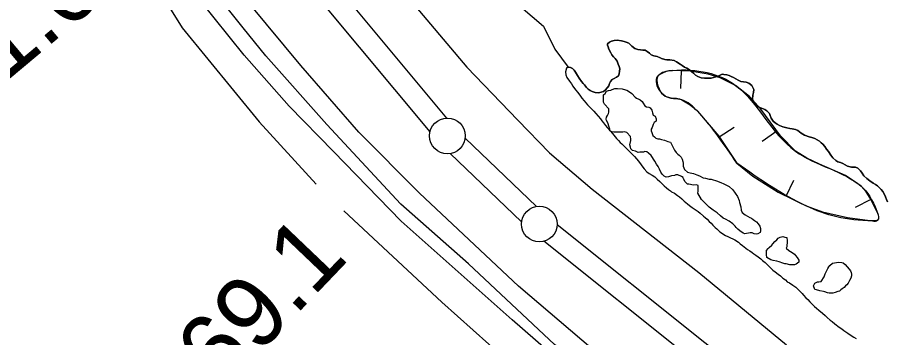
# Model space of a CAD drawing. Extents: x 3161514 to 3199414, y 831166 to 856601.
# Drawn here: x 3192450 to 3193668, y 847336 to 847785 of the extents above; entities that cross this region are included whole.
import ezdxf

# ---------------------------------------------------------------- set-up
doc = ezdxf.new("R2010")
doc.units = 0
for name, color, linetype in [('V-BORW-LINE', 7, 'Continuous'), ('V-LEVE-TOET', 7, 'Continuous'), ('V-ROAD-CNTR', 7, 'Continuous'), ('V-SITE-VEGE', 7, 'Continuous'), ('V-SURV-IDEN', 7, 'Continuous'), ('V-SURV-LINE', 7, 'Continuous'), ('V-TOPO-SHOR', 7, 'Continuous')]:
    doc.layers.add(name, color=color, linetype=linetype)

msp = doc.modelspace()

# ---------------------------------------------------------------- linework, layer by layer
at = {"layer": 'V-BORW-LINE'}
for p, q in [((3193380.4, 847710), (3193379.6, 847685)), ((3193433.8, 847617.1), (3193454.6, 847631)), ((3193514.3, 847625.4), (3193494.1, 847610.7)), ((3193527.4, 847534), (3193538.4, 847556.5)), ((3193646.5, 847529.5), (3193624.1, 847518.3))]:
    msp.add_line(p, q, dxfattribs=at)
msp.add_lwpolyline([(3193458.4, 847580.2), (3193480.7, 847562.2), (3193516.2, 847539.5), (3193555.4, 847520.4), (3193578.6, 847512), (3193613.7, 847504.1), (3193648.8, 847499.3), (3193650.5, 847499.1), (3193651.8, 847499), (3193652.8, 847499.1), (3193654.3, 847499.5), (3193655.7, 847500.4), (3193656.9, 847501.7), (3193657.5, 847503), (3193657.6, 847505.5), (3193657.1, 847507.5), (3193654.6, 847513.1), (3193645.5, 847531.5), (3193639.8, 847540.1), (3193632.7, 847548), (3193610.7, 847563.3), (3193574.3, 847579.2), (3193556.6, 847587.3), (3193540.5, 847597.3), (3193519.4, 847618.5), (3193491.9, 847656.1), (3193476.2, 847674.1), (3193456.7, 847689.3), (3193435, 847700.1), (3193418.3, 847705.4), (3193393.1, 847709.6), (3193368, 847710.4), (3193363.1, 847709.8), (3193359.4, 847708.9), (3193354, 847706.7), (3193348.8, 847703.7), (3193346.2, 847700.9), (3193345.2, 847697.7), (3193345.1, 847694.6), (3193346.4, 847688.7), (3193348.5, 847684.3), (3193352.8, 847678.5), (3193357.9, 847674.4), (3193360.7, 847673.2), (3193365.9, 847672.1), (3193374, 847671.3), (3193377.9, 847670.6), (3193381.4, 847669), (3193392.8, 847662), (3193398.1, 847657.9), (3193403.1, 847653.3), (3193433.1, 847618.1), (3193458.4, 847580.2)], dxfattribs=at)
msp.add_spline([(3193458.4, 847580.2), (3193555.4, 847520.4), (3193648.8, 847499.3), (3193655.7, 847500.4), (3193654.6, 847513.1), (3193632.7, 847548), (3193540.5, 847597.3), (3193456.7, 847689.3), (3193368, 847710.4), (3193348.8, 847703.7), (3193357.9, 847674.4), (3193381.4, 847669), (3193403.1, 847653.3), (3193458.4, 847580.2)], degree=3, dxfattribs=at)
at = {"layer": 'V-LEVE-TOET'}
for points in [[(3191609.3, 849868.7), (3191692.5, 849828.5), (3191756.3, 849779.9), (3191811.9, 849732.9), (3191880.5, 849654), (3191930.3, 849586), (3191980.1, 849505.7), (3192064, 849366.4), (3192140.1, 849231.3), (3192290.2, 848974.2), (3192439.7, 848701.2), (3192583.5, 848424.8), (3192710.9, 848179.9), (3192739.4, 848134.4), (3192769.3, 848087.3), (3192816.2, 848027.7), (3192934.3, 847887.6), (3193079.8, 847714.8), (3193151.2, 847640.9), (3193195.7, 847594.7), (3193255.6, 847543.9), (3193404.9, 847427.2), (3193527.9, 847325.6)], [(3193298.2, 847283.7), (3193152.5, 847408), (3193013.4, 847538.5), (3192928.2, 847623.8), (3192846.9, 847717.2), (3192776, 847802.9), (3192693.5, 847906.9), (3192607.6, 848027.4), (3192539.7, 848129.6), (3192469.6, 848252.9), (3192402.4, 848379.7), (3192343.7, 848495.8), (3192225.4, 848723.3), (3192125.2, 848910.3), (3191998.4, 849139.8), (3191861.9, 849385.6), (3191834.1, 849426.5), (3191792.2, 849486.3), (3191749, 849535.3), (3191703.9, 849579.3), (3191641.9, 849628), (3191587.7, 849661.7)]]:
    msp.add_lwpolyline(points, dxfattribs=at)
at = {"layer": 'V-ROAD-CNTR'}
msp.add_lwpolyline([(3193369.2, 847164), (3193143.4, 847360.5), (3192987.9, 847499.1), (3192893.1, 847596.7), (3192830.7, 847660.1), (3192767.4, 847731.7), (3192704.7, 847811), (3192644.6, 847894.8), (3192609.3, 847945.5), (3192478.7, 848157.9), (3192222.8, 848631.1), (3191864, 849285), (3191829.3, 849351.8), (3191791.2, 849414.4), (3191763.3, 849453), (3191729.9, 849489.4), (3191674.7, 849538.7), (3191611.4, 849581.4)], dxfattribs=at)
at = {"layer": 'V-SITE-VEGE'}
for points in [[(3193120.5, 847830.2), (3193187.2, 847772.5), (3193203.3, 847740.4), (3193222, 847715), (3193225, 847714.7), (3193228.1, 847713), (3193230.2, 847710.7), (3193232.3, 847707.9), (3193235.2, 847703.1), (3193237.4, 847699.4), (3193240.4, 847695.1), (3193242.8, 847692.2), (3193244.9, 847690), (3193247.6, 847686.4), (3193250.1, 847684.2), (3193252.8, 847682.5), (3193255.5, 847681)], [(3193255.5, 847681), (3193259.9, 847679.6), (3193264.5, 847679.2), (3193268, 847680), (3193271.4, 847681.1), (3193274, 847682.9), (3193277.2, 847686.3), (3193278.8, 847688.9), (3193280, 847691.9), (3193281.1, 847694.8), (3193283.7, 847697.6), (3193286.6, 847698.9), (3193289.6, 847700.8), (3193292.5, 847702.7), (3193293.4, 847705.8), (3193293.7, 847709.3), (3193294.2, 847712.5), (3193293.5, 847715.8), (3193292.2, 847719.4), (3193290.4, 847723.6), (3193287.8, 847727.1), (3193285.6, 847729.7), (3193283.3, 847732.5), (3193281.7, 847735.3), (3193279.1, 847740.2), (3193277.8, 847743.4), (3193277.1, 847746), (3193277, 847747.8), (3193279.7, 847750.2), (3193282.7, 847751.5), (3193286.3, 847752.6), (3193290.4, 847753), (3193296.9, 847752), (3193300.2, 847750.9), (3193303.3, 847750), (3193307, 847748.6), (3193309.2, 847746.5), (3193311.3, 847744.3), (3193315.4, 847741.4), (3193319.4, 847739.8), (3193323.4, 847739.4), (3193326.6, 847739), (3193330, 847738.9), (3193332.7, 847736.8), (3193335.8, 847734.4), (3193338.4, 847732.4), (3193341.9, 847731.1), (3193346.9, 847730), (3193349.6, 847728.8), (3193352.7, 847727.2), (3193357.3, 847725.7), (3193360.4, 847725.3), (3193364.6, 847725.1), (3193370.4, 847724.2), (3193373.9, 847722.6), (3193379, 847719.4), (3193381.9, 847717.2), (3193385.2, 847715.1), (3193388.4, 847713.4), (3193391.9, 847711.2), (3193395, 847708.8), (3193397.7, 847706.7), (3193400.6, 847704), (3193403.5, 847702.1), (3193408.5, 847700.2), (3193412.9, 847699.4), (3193416.7, 847699.4), (3193422.3, 847699.8), (3193425.9, 847700.6), (3193430.5, 847701.8), (3193433.4, 847702.9), (3193437.1, 847704.5), (3193439, 847705), (3193440.1, 847704.9), (3193444.3, 847704.2), (3193447.5, 847703.5), (3193450.4, 847702), (3193453.6, 847700.3), (3193460.1, 847697), (3193464.1, 847695.1), (3193467.8, 847694.4), (3193471.6, 847694), (3193475.3, 847692.5), (3193479.4, 847689.5), (3193482.3, 847683.8), (3193482, 847679.4), (3193480.9, 847675.9), (3193480.6, 847670.1), (3193481.3, 847666.7), (3193483.5, 847662.9), (3193484.8, 847661.9), (3193487.5, 847659.9), (3193490.6, 847658.3), (3193497.5, 847655.6), (3193500.4, 847654), (3193504.3, 847650.2), (3193505.3, 847647.1), (3193506.7, 847643.6), (3193509.5, 847639.1), (3193512.1, 847636.9), (3193515.1, 847635)], [(3193327.4, 847595.9), (3193322.2, 847595.6), (3193320.2, 847595.5), (3193316.1, 847597), (3193312.1, 847598.1), (3193309.8, 847600.7), (3193309.2, 847603), (3193308.6, 847605.9), (3193310, 847612.2), (3193309.7, 847614.2), (3193309.1, 847618), (3193304.1, 847623.4), (3193300.7, 847624.5), (3193298.7, 847623.9), (3193289.5, 847623.9), (3193286, 847623.9), (3193282.8, 847624.4), (3193280.2, 847625.6), (3193280.2, 847627.9), (3193279.6, 847630.8), (3193277.6, 847637.1), (3193275.5, 847640), (3193275.2, 847642), (3193275.8, 847644.8), (3193277.2, 847647.2), (3193278.4, 847650), (3193278.9, 847652.1), (3193278.9, 847656.4), (3193272.8, 847663), (3193271.6, 847665.9), (3193271.3, 847667.9), (3193271.3, 847669.9), (3193271.6, 847676.2), (3193273.6, 847678.3), (3193275.6, 847681.2), (3193278.5, 847682.3), (3193281.6, 847682.9), (3193283.6, 847683.8), (3193287.4, 847685), (3193291.1, 847685.3), (3193297.8, 847684.4), (3193302.1, 847683.3), (3193304.1, 847682.8), (3193308.1, 847680.5), (3193311, 847677.9), (3193316, 847672.7), (3193317.7, 847671.6), (3193320.9, 847670.2), (3193322.9, 847669), (3193325.8, 847667), (3193327.3, 847664.7), (3193329.3, 847660.7), (3193331.9, 847659.6), (3193334.8, 847659), (3193336.8, 847657.9), (3193339.4, 847654.7), (3193340.3, 847651), (3193341.2, 847647.5), (3193344.1, 847646.4), (3193345.2, 847642.6), (3193345.3, 847639.2), (3193342.7, 847637.2), (3193341, 847634.6), (3193339.5, 847630.2), (3193338.4, 847628.2), (3193338.4, 847625.6), (3193339, 847623.3), (3193340.5, 847619.3), (3193342.8, 847617.3), (3193344.8, 847615.6), (3193347.7, 847614.7), (3193350, 847614.4), (3193352.9, 847613.6), (3193356.9, 847612.8), (3193361.6, 847610.8), (3193365.3, 847609.6)], [(3193515.1, 847635), (3193518.4, 847633.1), (3193522.9, 847631.3), (3193528.3, 847630.1), (3193532.8, 847629.2), (3193536, 847628.7), (3193540.5, 847627.4), (3193543.8, 847626), (3193548.6, 847622.5), (3193553.3, 847619.5), (3193559.7, 847617.1), (3193563.4, 847616.3), (3193567.6, 847614.9), (3193570.9, 847613), (3193574.2, 847611.1), (3193576.6, 847609), (3193578.8, 847606.8), (3193581.6, 847603.6), (3193584.3, 847599.9), (3193586.8, 847596.6), (3193590.2, 847591.4), (3193592.9, 847587.8), (3193597.4, 847584.1), (3193600.2, 847582.4), (3193603.7, 847581.1), (3193607.1, 847579.7), (3193613.8, 847576.3), (3193617.4, 847575.4), (3193619, 847574.9), (3193624.6, 847574.6), (3193628, 847573.4), (3193631.7, 847569.7), (3193634, 847566.3), (3193636.7, 847562.8), (3193640.9, 847558.8), (3193644.9, 847555.5), (3193649.6, 847552.5), (3193652.7, 847550.7), (3193655.7, 847548.5), (3193658.1, 847546.4), (3193660.9, 847543.5), (3193663, 847540.5), (3193664.9, 847537.5), (3193666.9, 847533.1), (3193668.4, 847529.6), (3193669.5, 847526.3)], [(3193365.3, 847609.6), (3193370.8, 847598.4), (3193373.5, 847595.3), (3193375.8, 847593), (3193377.5, 847591.5), (3193380.4, 847588.7), (3193381.6, 847586.1), (3193382.5, 847582.9), (3193383, 847580.3), (3193383.1, 847576.3), (3193385.1, 847571.7), (3193389.2, 847567.7), (3193393.2, 847566.6), (3193397.8, 847565.7), (3193402.2, 847564), (3193405.9, 847562.6), (3193411.1, 847560), (3193414.6, 847559.5), (3193419.8, 847558.1), (3193422.6, 847557.8), (3193431.3, 847555.3), (3193437.1, 847552.7), (3193439.1, 847551.8), (3193443.1, 847550.1), (3193447.5, 847547.9), (3193453, 847543), (3193459.4, 847533.8), (3193461.7, 847528.1), (3193462, 847525.2), (3193463.8, 847519.1), (3193464.7, 847514.5), (3193466.1, 847511.1), (3193469.9, 847507.9), (3193473.4, 847505.9), (3193476.8, 847504.2), (3193478.8, 847503.1), (3193481.2, 847501.4), (3193483.2, 847500.2), (3193486.1, 847497.9), (3193488.1, 847495.4), (3193490.7, 847492.2), (3193491.6, 847488.8), (3193491.6, 847485.6), (3193491.1, 847483), (3193487.9, 847481.2), (3193485.3, 847480.7), (3193482.7, 847481.5), (3193479.8, 847482.6), (3193476.9, 847482.6), (3193474.9, 847482), (3193471.8, 847481.7), (3193469.5, 847481.1), (3193467.1, 847482.3), (3193462.8, 847485.4), (3193459.6, 847488), (3193457.6, 847490), (3193456.1, 847492), (3193452.7, 847495.2), (3193447.5, 847498.9), (3193442.3, 847501.7), (3193439.4, 847503.2), (3193435.3, 847506.6), (3193430.7, 847510.6), (3193425.2, 847514.3), (3193419.4, 847518.9), (3193416.8, 847521.5), (3193413, 847525.2), (3193411, 847527.2), (3193409, 847529.5), (3193403.7, 847538.4), (3193404.3, 847541.3), (3193404.3, 847543.3), (3193404, 847549.1), (3193401.7, 847550.2), (3193398.2, 847549.6), (3193395.3, 847550.2), (3193393.3, 847550.7), (3193391.3, 847551), (3193389.3, 847551), (3193385.8, 847554.1), (3193383.7, 847558.2), (3193383.2, 847560.2), (3193380.8, 847561.9), (3193375.6, 847563.9), (3193373.1, 847563.9), (3193370.8, 847563), (3193367, 847562.4), (3193362.4, 847561.2), (3193359.2, 847560.9), (3193356.4, 847562.3), (3193353.7, 847564.9), (3193352, 847567.8), (3193350.2, 847571.8), (3193347.9, 847575.5), (3193345.6, 847579), (3193343.6, 847583), (3193338.3, 847591), (3193334.6, 847594.5), (3193332, 847596.2), (3193329.4, 847596.8), (3193327.4, 847595.9)]]:
    msp.add_lwpolyline(points, dxfattribs=at)
for points in [[(3193529.2, 847471.4), (3193528.9, 847468.5), (3193528.3, 847465.6), (3193528.3, 847463.3), (3193527.8, 847461), (3193531.2, 847457.9), (3193533.6, 847456.7), (3193537.6, 847454.2), (3193539.1, 847452.7), (3193540.8, 847451), (3193542.8, 847448.1), (3193545.4, 847444.4), (3193545.2, 847441.8), (3193541.7, 847438.9), (3193539.1, 847438), (3193536, 847438), (3193532.8, 847438), (3193527.6, 847439.1), (3193525.6, 847439.1), (3193523, 847440), (3193517.8, 847441.9), (3193514.3, 847442.8), (3193509.4, 847443.9), (3193506, 847444.8), (3193500.5, 847447.9), (3193500.2, 847452.2), (3193500.1, 847457.7), (3193502.4, 847460.6), (3193503.6, 847462.3), (3193507.3, 847465.5), (3193508.7, 847467.2), (3193511.9, 847470.4), (3193514.7, 847473), (3193516.5, 847475.1), (3193519, 847476.5), (3193523.1, 847477.4), (3193525.7, 847476.6), (3193528.6, 847476)], [(3193580.7, 847421), (3193582.1, 847425.3), (3193585.8, 847432.8), (3193587.3, 847435.1), (3193589, 847436.9), (3193592.4, 847440.1), (3193598.2, 847441.2), (3193600.8, 847441.6), (3193605.4, 847441), (3193607.7, 847440.4), (3193610.3, 847438.1), (3193616.1, 847431.8), (3193617.8, 847429.3), (3193618.7, 847427.2), (3193619, 847424.7), (3193619.3, 847422.4), (3193618.2, 847419.2), (3193616.5, 847416), (3193614.5, 847412.2), (3193612.5, 847409.6), (3193611, 847408.2), (3193609, 847406.2), (3193606.2, 847404.1), (3193604.4, 847403), (3193602.2, 847400.9), (3193599.9, 847400.3), (3193596.1, 847398.9), (3193593, 847398), (3193590.6, 847398), (3193588.1, 847398), (3193585.7, 847398.8), (3193582, 847400), (3193579.7, 847400.5), (3193574.8, 847401.6), (3193570.2, 847402.8), (3193567.9, 847403.3), (3193565.8, 847408.2), (3193567.8, 847412.3), (3193571.5, 847414), (3193573.6, 847414), (3193576.7, 847414.6)]]:
    msp.add_lwpolyline(points, close=True, dxfattribs=at)
at = {"layer": 'V-SURV-LINE'}
for points in [[(3192752, 848002.8), (3193051.3, 847643.6)], [(3193028.3, 847624.4), (3192728.9, 847983.6)], [(3193077.4, 847615.6), (3193177.4, 847519.7)], [(3193156.7, 847498), (3193056.6, 847594)], [(3193206.5, 847494.3), (3193620.5, 847163.4)], [(3193601.8, 847140), (3193187.7, 847470.8)]]:
    msp.add_lwpolyline(points, dxfattribs=at)
for centre in [(3193052.6, 847618.6), (3193181.5, 847495)]:
    msp.add_circle(centre, 25, dxfattribs=at)
at = {"layer": 'V-TOPO-SHOR'}
for points in [[(3193438.9, 847138.4), (3193314.4, 847235), (3193202.9, 847326.1), (3193082.2, 847439.4), (3192987.4, 847523), (3192883.4, 847634.5), (3192797.9, 847731.1), (3192766.3, 847770.1), (3192693.8, 847861.2), (3192610.2, 847976.4), (3192530.3, 848112), (3192509.9, 848151), (3192320.4, 848487.3), (3192216.4, 848678.7), (3191969.2, 849133.9), (3191893.1, 849269.5), (3191818.8, 849397.7), (3191772.3, 849468.3), (3191735.1, 849507.3), (3191690.6, 849551.9), (3191638.5, 849589.1), (3191553.1, 849635.5)], [(3192021.3, 848910.9), (3192260.9, 848468.7), (3192411.4, 848201.2), (3192482, 848065.5), (3192554.5, 847950.4), (3192619.5, 847868.6), (3192680.8, 847770.1), (3192788.6, 847638.2), (3192868.5, 847550.9)], [(3193290.4, 847753), (3193286.3, 847752.6), (3193282.7, 847751.5), (3193279.7, 847750.2), (3193277, 847747.8), (3193277.1, 847746), (3193277.8, 847743.4), (3193279.1, 847740.2), (3193281.7, 847735.3), (3193283.3, 847732.5), (3193285.6, 847729.7), (3193287.8, 847727.1), (3193290.4, 847723.6), (3193292.2, 847719.4), (3193293.5, 847715.8), (3193294.2, 847712.5), (3193293.7, 847709.3), (3193293.4, 847705.8), (3193292.5, 847702.7), (3193289.6, 847700.8), (3193286.6, 847698.9), (3193283.7, 847697.6), (3193281.1, 847694.8), (3193280, 847691.9), (3193278.8, 847688.9), (3193277.2, 847686.3), (3193274, 847682.9), (3193271.4, 847681.1), (3193268, 847680), (3193264.5, 847679.2), (3193259.9, 847679.6), (3193255.5, 847681), (3193252.8, 847682.5), (3193250.1, 847684.2), (3193247.6, 847686.4), (3193244.9, 847690), (3193242.8, 847692.2), (3193240.4, 847695.1), (3193237.4, 847699.4), (3193235.2, 847703.1), (3193232.3, 847707.9), (3193230.2, 847710.7), (3193228.1, 847713), (3193225, 847714.7), (3193222, 847715), (3193219.4, 847713.4), (3193218.3, 847708.4), (3193218.6, 847704.1), (3193219.9, 847700.6)], [(3193624.6, 847574.6), (3193619, 847574.9), (3193617.4, 847575.4), (3193613.8, 847576.3), (3193610.3, 847578.1), (3193607.1, 847579.7), (3193603.7, 847581.1), (3193600.2, 847582.4), (3193597.4, 847584.1), (3193592.9, 847587.8), (3193590.2, 847591.4), (3193586.8, 847596.6), (3193584.3, 847599.9), (3193581.6, 847603.6), (3193578.8, 847606.8), (3193576.6, 847609), (3193574.2, 847611.1), (3193570.9, 847613), (3193567.6, 847614.9), (3193563.4, 847616.3), (3193559.7, 847617.1), (3193553.3, 847619.5), (3193548.6, 847622.5), (3193543.8, 847626), (3193540.5, 847627.4), (3193536, 847628.7), (3193532.8, 847629.2), (3193528.3, 847630.1), (3193522.9, 847631.3), (3193518.4, 847633.1), (3193515.1, 847635), (3193512.1, 847636.9), (3193509.5, 847639.1), (3193506.7, 847643.6), (3193505.3, 847647.1), (3193504.3, 847650.2), (3193500.4, 847654), (3193497.5, 847655.6), (3193490.6, 847658.3), (3193487.5, 847659.9), (3193484.8, 847661.9), (3193483.5, 847662.9), (3193481.3, 847666.7), (3193480.6, 847670.1), (3193480.9, 847675.9), (3193482, 847679.4), (3193482.3, 847683.8), (3193479.4, 847689.5), (3193475.3, 847692.5), (3193471.6, 847694), (3193467.8, 847694.4), (3193464.1, 847695.1), (3193460.1, 847697), (3193453.6, 847700.3), (3193450.4, 847702), (3193447.5, 847703.5), (3193444.3, 847704.2), (3193440.1, 847704.9), (3193439, 847705), (3193437.1, 847704.5), (3193433.4, 847702.9), (3193430.5, 847701.8), (3193425.9, 847700.6), (3193422.3, 847699.8), (3193416.7, 847699.4), (3193412.9, 847699.4), (3193408.5, 847700.2), (3193403.5, 847702.1), (3193400.6, 847704), (3193397.7, 847706.7), (3193395, 847708.8), (3193391.9, 847711.2), (3193388.4, 847713.4), (3193385.2, 847715.1), (3193381.9, 847717.2), (3193379, 847719.4), (3193373.9, 847722.6), (3193370.4, 847724.2), (3193364.6, 847725.1), (3193360.4, 847725.3), (3193357.3, 847725.7), (3193352.7, 847727.2), (3193349.6, 847728.7), (3193346.9, 847730), (3193341.9, 847731.1), (3193338.4, 847732.4), (3193335.8, 847734.4), (3193332.7, 847736.8), (3193330, 847738.9), (3193326.6, 847739), (3193323.4, 847739.4), (3193319.4, 847739.8), (3193315.4, 847741.4), (3193311.3, 847744.3), (3193309.2, 847746.5), (3193307, 847748.6), (3193303.3, 847750), (3193300.2, 847750.9), (3193296.9, 847752), (3193293.6, 847752.5), (3193290.4, 847753)], [(3193219.9, 847700.6), (3193223.7, 847695.3), (3193226.4, 847691.8), (3193228.5, 847688.4), (3193232.4, 847683.3), (3193235.3, 847679.6), (3193239, 847674.5), (3193241.3, 847671.5), (3193244.5, 847668), (3193246.8, 847664.9), (3193249.1, 847662.4), (3193251.5, 847659.7), (3193254.9, 847656.2), (3193257.9, 847653.1), (3193260.5, 847650.2), (3193264.2, 847646.4), (3193267.1, 847642.6), (3193269.2, 847639.7), (3193271.3, 847636.8), (3193274.2, 847633.3), (3193276.7, 847630.4), (3193280.7, 847625.8), (3193284.1, 847621.8), (3193289.6, 847614.9), (3193292.3, 847612.1), (3193294.9, 847609.5), (3193297.2, 847607.4), (3193301.7, 847602.7), (3193304.1, 847600.3), (3193307.7, 847596.6), (3193310.3, 847594.2), (3193314.9, 847589.6), (3193317.7, 847586.4), (3193320.4, 847583.2), (3193324.3, 847578.1), (3193326.7, 847574.7), (3193328.7, 847572.3), (3193332.4, 847568.3), (3193335.3, 847566.1), (3193339.8, 847563.6), (3193343.5, 847561.2), (3193346.9, 847558.1), (3193350.6, 847554.5), (3193353.4, 847551.8), (3193356.7, 847548.6), (3193359.8, 847546), (3193362.7, 847543.6), (3193365.4, 847541.5), (3193366.9, 847540.3), (3193370.8, 847538.4), (3193375.3, 847535.2), (3193378, 847533), (3193381.2, 847530.2), (3193384.5, 847527.2), (3193389.1, 847523.2), (3193392.2, 847520.8), (3193395.7, 847518.4), (3193399.9, 847515.3), (3193404, 847512.4), (3193407, 847510.2), (3193411.5, 847506), (3193414, 847504.1), (3193416.9, 847501.7), (3193419.8, 847498.8), (3193422.2, 847496.3), (3193424.8, 847493.4), (3193428.2, 847490.2), (3193430.4, 847488.2), (3193432.8, 847485.9), (3193434.3, 847484.8), (3193435.6, 847483.8), (3193438.6, 847481.5), (3193442.7, 847479.1), (3193446, 847477.6), (3193449.4, 847475.9), (3193452.6, 847474.2), (3193455.5, 847472.7), (3193460.7, 847469.5), (3193463.3, 847467.2), (3193466.2, 847464.8), (3193470.9, 847461.4), (3193473.4, 847459.5), (3193476.5, 847457.4), (3193479.7, 847455.2), (3193482.1, 847453.3), (3193484.9, 847451.4), (3193488.1, 847449.2), (3193492, 847446.1), (3193494.5, 847444.1), (3193497.9, 847441.2), (3193500.8, 847438.5), (3193505.8, 847433.4), (3193508.7, 847430.5), (3193512.1, 847427.8), (3193516.2, 847424.6), (3193519.4, 847422.2), (3193523.1, 847419.3), (3193526.5, 847416.6), (3193529.2, 847414.1), (3193532.1, 847412.8), (3193537.1, 847409.5)], [(3193669.5, 847526.3), (3193668.4, 847529.6), (3193666.9, 847533.1), (3193664.9, 847537.5), (3193663, 847540.5), (3193660.9, 847543.5), (3193658.1, 847546.4), (3193655.7, 847548.5), (3193652.7, 847550.7), (3193649.6, 847552.5), (3193644.9, 847555.5), (3193640.9, 847558.8), (3193636.7, 847562.8), (3193634, 847566.3), (3193631.7, 847569.7), (3193628, 847573.4), (3193624.6, 847574.6)], [(3192907.5, 847513.7), (3193045, 847385.5), (3193154.6, 847287.1)], [(3193537.1, 847409.5), (3193541, 847406.4), (3193543.9, 847403.9), (3193546.6, 847401), (3193549.9, 847397.7), (3193552.1, 847395.3), (3193555.3, 847391.6), (3193557.8, 847389), (3193560.8, 847386), (3193564.1, 847382.7), (3193567.4, 847379.6), (3193570, 847377.2), (3193573.6, 847374.2), (3193578.4, 847369.9), (3193582.1, 847366.7), (3193585.2, 847363.8), (3193589.4, 847360.3), (3193592, 847358.6), (3193596, 847355.2), (3193601.8, 847350.6), (3193605.5, 847347.9), (3193608.4, 847345.7), (3193613.9, 847342), (3193617.4, 847339.8), (3193622.6, 847336.5), (3193625.5, 847334.7)]]:
    msp.add_lwpolyline(points, dxfattribs=at)

# ---------------------------------------------------------------- texts
at = {"layer": 'V-SURV-IDEN'}
for s, rotation, p in [('940+61.6', 39.9411, (3192143.2, 847451.1)), ('945+69.1', 46.3517, (3192527.9, 847039.5))]:
    msp.add_text(s, height=100, rotation=rotation, dxfattribs=at).set_placement(p)

doc.saveas('drawing.dxf')
